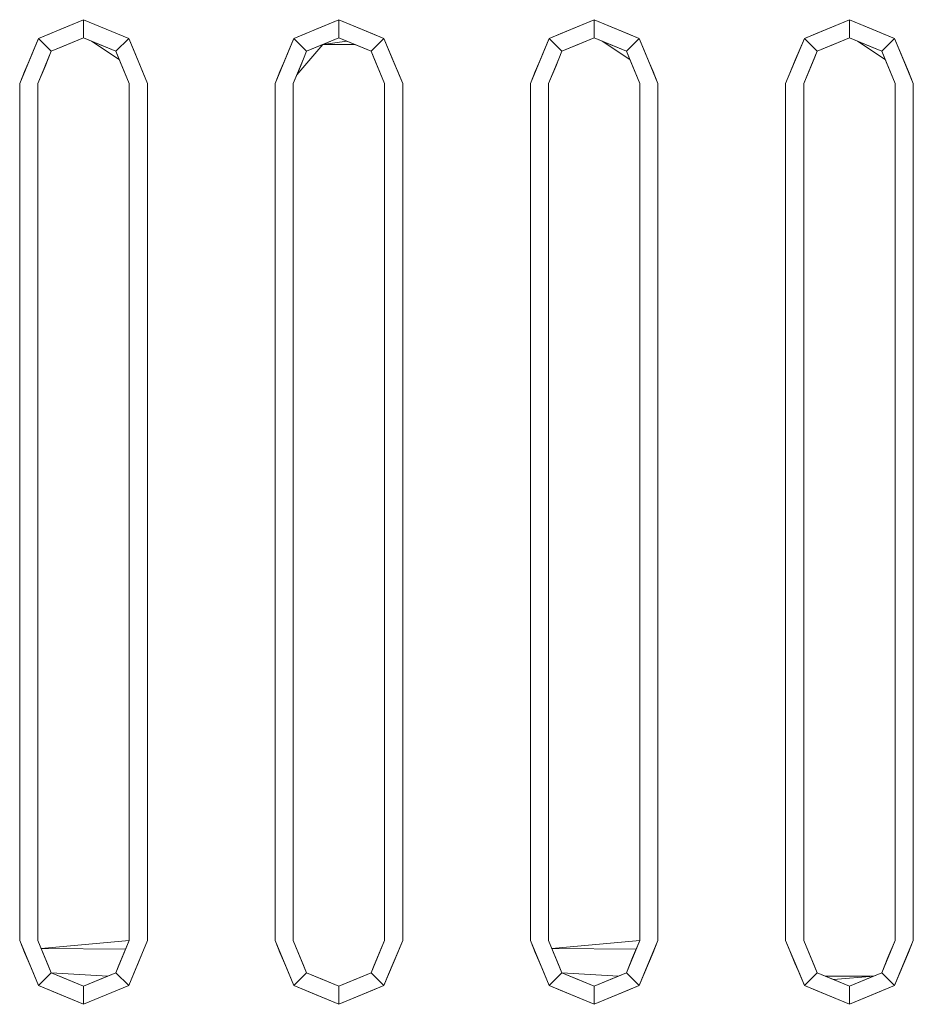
# Model space of a CAD drawing. Header units: millimetres. Extents: x 321 to 585, y -277 to 9.
# Tile 871 of 1056: x 348.267 to 348.757, y -15.219 to -14.679. Entities that reach past the tile are written whole.
import ezdxf

# ---------------------------------------------------------------- set-up
doc = ezdxf.new("R2010")
doc.units = ezdxf.units.MM
doc.header["$MEASUREMENT"] = 0
doc.layers.add('IFC-Elemento construtivo genérico-Contorno', color=253, linetype='Continuous', lineweight=5)

msp = doc.modelspace()

# ---------------------------------------------------------------- linework, layer by layer
at = {"layer": 'IFC-Elemento construtivo genérico-Contorno', "lineweight": 5}
for p, q in [((348.27724, -14.6896), (348.30199, -14.67936)), ((348.27724, -14.6896), (348.2958, -14.68192)), ((348.28961, -14.68448), (348.30199, -14.67936)), ((348.28961, -14.68448), (348.2958, -14.68192)), ((348.2958, -14.68192), (348.30199, -14.67936)), ((348.2958, -14.68192), (348.30199, -14.67936)), ((348.30199, -14.68936), (348.30199, -14.67936)), ((348.30199, -14.67936), (348.30818, -14.68192)), ((348.30199, -14.68936), (348.30199, -14.67936)), ((348.30199, -14.67936), (348.32674, -14.6896)), ((348.30199, -14.67936), (348.31436, -14.68448)), ((348.30199, -14.67936), (348.30818, -14.68192)), ((348.30818, -14.68192), (348.31436, -14.68448)), ((348.30818, -14.68192), (348.32674, -14.6896)), ((348.41724, -14.6896), (348.44199, -14.67936)), ((348.41724, -14.6896), (348.4358, -14.68192)), ((348.42961, -14.68448), (348.44199, -14.67936)), ((348.42961, -14.68448), (348.4358, -14.68192)), ((348.4358, -14.68192), (348.44199, -14.67936)), ((348.4358, -14.68192), (348.44199, -14.67936)), ((348.44199, -14.68936), (348.44199, -14.67936)), ((348.44199, -14.67936), (348.44818, -14.68192)), ((348.44199, -14.68936), (348.44199, -14.67936)), ((348.44199, -14.67936), (348.46674, -14.6896)), ((348.44199, -14.67936), (348.45436, -14.68448)), ((348.44199, -14.67936), (348.44818, -14.68192)), ((348.44818, -14.68192), (348.45436, -14.68448)), ((348.44818, -14.68192), (348.46674, -14.6896)), ((348.55724, -14.6896), (348.58199, -14.67936)), ((348.55724, -14.6896), (348.5758, -14.68192)), ((348.56961, -14.68448), (348.58199, -14.67936)), ((348.56961, -14.68448), (348.5758, -14.68192)), ((348.5758, -14.68192), (348.58199, -14.67936)), ((348.5758, -14.68192), (348.58199, -14.67936)), ((348.58199, -14.68936), (348.58199, -14.67936)), ((348.58199, -14.67936), (348.58818, -14.68192)), ((348.58199, -14.68936), (348.58199, -14.67936)), ((348.58199, -14.67936), (348.60674, -14.6896)), ((348.58199, -14.67936), (348.59436, -14.68448)), ((348.58199, -14.67936), (348.58818, -14.68192)), ((348.58818, -14.68192), (348.59436, -14.68448)), ((348.58818, -14.68192), (348.60674, -14.6896)), ((348.69724, -14.6896), (348.72199, -14.67936)), ((348.69724, -14.6896), (348.7158, -14.68192)), ((348.70961, -14.68448), (348.72199, -14.67936)), ((348.70961, -14.68448), (348.7158, -14.68192)), ((348.7158, -14.68192), (348.72199, -14.67936)), ((348.7158, -14.68192), (348.72199, -14.67936)), ((348.72199, -14.68936), (348.72199, -14.67936)), ((348.72199, -14.67936), (348.72818, -14.68192)), ((348.72199, -14.68936), (348.72199, -14.67936)), ((348.72199, -14.67936), (348.74674, -14.6896)), ((348.72199, -14.67936), (348.73436, -14.68448)), ((348.72199, -14.67936), (348.72818, -14.68192)), ((348.72818, -14.68192), (348.73436, -14.68448)), ((348.72818, -14.68192), (348.74674, -14.6896)), ((348.27724, -14.6896), (348.28343, -14.68704)), ((348.27724, -14.6896), (348.28343, -14.68704)), ((348.28343, -14.68704), (348.28961, -14.68448)), ((348.28343, -14.68704), (348.28961, -14.68448)), ((348.31436, -14.68448), (348.32055, -14.68704)), ((348.31436, -14.68448), (348.32674, -14.6896)), ((348.32055, -14.68704), (348.32674, -14.6896)), ((348.41724, -14.6896), (348.42343, -14.68704)), ((348.41724, -14.6896), (348.42343, -14.68704)), ((348.42343, -14.68704), (348.42961, -14.68448)), ((348.42343, -14.68704), (348.42961, -14.68448)), ((348.45436, -14.68448), (348.46055, -14.68704)), ((348.45436, -14.68448), (348.46674, -14.6896)), ((348.46055, -14.68704), (348.46674, -14.6896)), ((348.55724, -14.6896), (348.56343, -14.68704)), ((348.55724, -14.6896), (348.56343, -14.68704)), ((348.56343, -14.68704), (348.56961, -14.68448)), ((348.56343, -14.68704), (348.56961, -14.68448)), ((348.59436, -14.68448), (348.60055, -14.68704)), ((348.59436, -14.68448), (348.60674, -14.6896)), ((348.60055, -14.68704), (348.60674, -14.6896)), ((348.69724, -14.6896), (348.70343, -14.68704)), ((348.69724, -14.6896), (348.70343, -14.68704)), ((348.70343, -14.68704), (348.70961, -14.68448)), ((348.70343, -14.68704), (348.70961, -14.68448)), ((348.73436, -14.68448), (348.74055, -14.68704)), ((348.73436, -14.68448), (348.74674, -14.6896)), ((348.74055, -14.68704), (348.74674, -14.6896)), ((348.26699, -14.71436), (348.27724, -14.6896)), ((348.27211, -14.70198), (348.27724, -14.6896)), ((348.27468, -14.69579), (348.27724, -14.6896)), ((348.27724, -14.6896), (348.28431, -14.69668)), ((348.27724, -14.6896), (348.28431, -14.69668)), ((348.28431, -14.69668), (348.30199, -14.68936)), ((348.28431, -14.69668), (348.30199, -14.68936)), ((348.28431, -14.69668), (348.29757, -14.69118)), ((348.28431, -14.69668), (348.29315, -14.69302)), ((348.28873, -14.69485), (348.30199, -14.68936)), ((348.28873, -14.69485), (348.29315, -14.69302)), ((348.29315, -14.69302), (348.30199, -14.68936)), ((348.29315, -14.69302), (348.29757, -14.69118)), ((348.29757, -14.69118), (348.30199, -14.68936)), ((348.29757, -14.69118), (348.30199, -14.68936)), ((348.30199, -14.68936), (348.31083, -14.69302)), ((348.30199, -14.68936), (348.30641, -14.69118)), ((348.30199, -14.68936), (348.31967, -14.69668)), ((348.30199, -14.68936), (348.31083, -14.69302)), ((348.30199, -14.68936), (348.30641, -14.69118)), ((348.30199, -14.68936), (348.31525, -14.69485)), ((348.30641, -14.69118), (348.3215, -14.7011)), ((348.30641, -14.69118), (348.31083, -14.69302)), ((348.30641, -14.69118), (348.31967, -14.69668)), ((348.31083, -14.69302), (348.31967, -14.69668)), ((348.31083, -14.69302), (348.31525, -14.69485)), ((348.31083, -14.69302), (348.31967, -14.69668)), ((348.31967, -14.69668), (348.32674, -14.6896)), ((348.31967, -14.69668), (348.32674, -14.6896)), ((348.32674, -14.6896), (348.3293, -14.69579)), ((348.32674, -14.6896), (348.33186, -14.70198)), ((348.32674, -14.6896), (348.3293, -14.69579)), ((348.40699, -14.71436), (348.41724, -14.6896)), ((348.41211, -14.70198), (348.41724, -14.6896)), ((348.41468, -14.69579), (348.41724, -14.6896)), ((348.41724, -14.6896), (348.42431, -14.69668)), ((348.41724, -14.6896), (348.42431, -14.69668)), ((348.41893, -14.70966), (348.43315, -14.69302)), ((348.42431, -14.69668), (348.44199, -14.68936)), ((348.42431, -14.69668), (348.43757, -14.69118)), ((348.42431, -14.69668), (348.43315, -14.69302)), ((348.42431, -14.69668), (348.43315, -14.69302)), ((348.42873, -14.69485), (348.44199, -14.68936)), ((348.42873, -14.69485), (348.43315, -14.69302)), ((348.43315, -14.69302), (348.44199, -14.68936)), ((348.43315, -14.69302), (348.44199, -14.68936)), ((348.43315, -14.69302), (348.44641, -14.69118)), ((348.43315, -14.69302), (348.43757, -14.69118)), ((348.43315, -14.69302), (348.45083, -14.69302)), ((348.43757, -14.69118), (348.44199, -14.68936)), ((348.43757, -14.69118), (348.44199, -14.68936)), ((348.44199, -14.68936), (348.44641, -14.69118)), ((348.44199, -14.68936), (348.45083, -14.69302)), ((348.44199, -14.68936), (348.45967, -14.69668)), ((348.44199, -14.68936), (348.45083, -14.69302)), ((348.44199, -14.68936), (348.44641, -14.69118)), ((348.44199, -14.68936), (348.45525, -14.69485)), ((348.44641, -14.69118), (348.45083, -14.69302)), ((348.44641, -14.69118), (348.45967, -14.69668)), ((348.45083, -14.69302), (348.45967, -14.69668)), ((348.45083, -14.69302), (348.45525, -14.69485)), ((348.45083, -14.69302), (348.45967, -14.69668)), ((348.45967, -14.69668), (348.46674, -14.6896)), ((348.45967, -14.69668), (348.46674, -14.6896)), ((348.46674, -14.6896), (348.4693, -14.69579)), ((348.46674, -14.6896), (348.47186, -14.70198)), ((348.46674, -14.6896), (348.4693, -14.69579)), ((348.54699, -14.71436), (348.55724, -14.6896)), ((348.55211, -14.70198), (348.55724, -14.6896)), ((348.55468, -14.69579), (348.55724, -14.6896)), ((348.55724, -14.6896), (348.56431, -14.69668)), ((348.55724, -14.6896), (348.56431, -14.69668)), ((348.56431, -14.69668), (348.58199, -14.68936)), ((348.56431, -14.69668), (348.58199, -14.68936)), ((348.56431, -14.69668), (348.57757, -14.69118)), ((348.56431, -14.69668), (348.57315, -14.69302)), ((348.56873, -14.69485), (348.58199, -14.68936)), ((348.56873, -14.69485), (348.57315, -14.69302)), ((348.57315, -14.69302), (348.58199, -14.68936)), ((348.57315, -14.69302), (348.57757, -14.69118)), ((348.57757, -14.69118), (348.58199, -14.68936)), ((348.57757, -14.69118), (348.58199, -14.68936)), ((348.58199, -14.68936), (348.59083, -14.69302)), ((348.58199, -14.68936), (348.58641, -14.69118)), ((348.58199, -14.68936), (348.59967, -14.69668)), ((348.58199, -14.68936), (348.59083, -14.69302)), ((348.58199, -14.68936), (348.58641, -14.69118)), ((348.58199, -14.68936), (348.59525, -14.69485)), ((348.58641, -14.69118), (348.6015, -14.7011)), ((348.58641, -14.69118), (348.59083, -14.69302)), ((348.58641, -14.69118), (348.59967, -14.69668)), ((348.59083, -14.69302), (348.59967, -14.69668)), ((348.59083, -14.69302), (348.59525, -14.69485)), ((348.59083, -14.69302), (348.59967, -14.69668)), ((348.59967, -14.69668), (348.60674, -14.6896)), ((348.59967, -14.69668), (348.60674, -14.6896)), ((348.60674, -14.6896), (348.6093, -14.69579)), ((348.60674, -14.6896), (348.61186, -14.70198)), ((348.60674, -14.6896), (348.6093, -14.69579)), ((348.68699, -14.71436), (348.69724, -14.6896)), ((348.69211, -14.70198), (348.69724, -14.6896)), ((348.69468, -14.69579), (348.69724, -14.6896)), ((348.69724, -14.6896), (348.70431, -14.69668)), ((348.69724, -14.6896), (348.70431, -14.69668)), ((348.70431, -14.69668), (348.72199, -14.68936)), ((348.70431, -14.69668), (348.72199, -14.68936)), ((348.70431, -14.69668), (348.71757, -14.69118)), ((348.70431, -14.69668), (348.71315, -14.69302)), ((348.70873, -14.69485), (348.72199, -14.68936)), ((348.70873, -14.69485), (348.71315, -14.69302)), ((348.71315, -14.69302), (348.72199, -14.68936)), ((348.71315, -14.69302), (348.71757, -14.69118)), ((348.71757, -14.69118), (348.72199, -14.68936)), ((348.71757, -14.69118), (348.72199, -14.68936)), ((348.72199, -14.68936), (348.72641, -14.69118)), ((348.72199, -14.68936), (348.73967, -14.69668)), ((348.72199, -14.68936), (348.73083, -14.69302)), ((348.72199, -14.68936), (348.72641, -14.69118)), ((348.72199, -14.68936), (348.73525, -14.69485)), ((348.72641, -14.69118), (348.7415, -14.7011)), ((348.72641, -14.69118), (348.73525, -14.69485)), ((348.72641, -14.69118), (348.73083, -14.69302)), ((348.72641, -14.69118), (348.73967, -14.69668)), ((348.73083, -14.69302), (348.73525, -14.69485)), ((348.73083, -14.69302), (348.73967, -14.69668)), ((348.73967, -14.69668), (348.74674, -14.6896)), ((348.73967, -14.69668), (348.74674, -14.6896)), ((348.74674, -14.6896), (348.7493, -14.69579)), ((348.74674, -14.6896), (348.75186, -14.70198)), ((348.74674, -14.6896), (348.7493, -14.69579)), ((348.26699, -14.71436), (348.27468, -14.69579)), ((348.27211, -14.70198), (348.27468, -14.69579)), ((348.27893, -14.70966), (348.28431, -14.69668)), ((348.28088, -14.70496), (348.28431, -14.69668)), ((348.28259, -14.70082), (348.28431, -14.69668)), ((348.28431, -14.69668), (348.28873, -14.69485)), ((348.28431, -14.69668), (348.28873, -14.69485)), ((348.31525, -14.69485), (348.31967, -14.69668)), ((348.31525, -14.69485), (348.31967, -14.69668)), ((348.31967, -14.69668), (348.3215, -14.7011)), ((348.31967, -14.69668), (348.32333, -14.70552)), ((348.31967, -14.69668), (348.32699, -14.71436)), ((348.31967, -14.69668), (348.32333, -14.70552)), ((348.31967, -14.69668), (348.3215, -14.7011)), ((348.31967, -14.69668), (348.32516, -14.70993)), ((348.3293, -14.69579), (348.33186, -14.70198)), ((348.3293, -14.69579), (348.33186, -14.70198)), ((348.3293, -14.69579), (348.33699, -14.71436)), ((348.41211, -14.70198), (348.41468, -14.69579)), ((348.42259, -14.70082), (348.42431, -14.69668)), ((348.42259, -14.70082), (348.42431, -14.69668)), ((348.42431, -14.69668), (348.42873, -14.69485)), ((348.42431, -14.69668), (348.42873, -14.69485)), ((348.45525, -14.69485), (348.45967, -14.69668)), ((348.45525, -14.69485), (348.45967, -14.69668)), ((348.45967, -14.69668), (348.4615, -14.7011)), ((348.45967, -14.69668), (348.46699, -14.71436)), ((348.45967, -14.69668), (348.46699, -14.71436)), ((348.45967, -14.69668), (348.46333, -14.70552)), ((348.45967, -14.69668), (348.4615, -14.7011)), ((348.45967, -14.69668), (348.46516, -14.70993)), ((348.4693, -14.69579), (348.47186, -14.70198)), ((348.4693, -14.69579), (348.47186, -14.70198)), ((348.4693, -14.69579), (348.47699, -14.71436)), ((348.55211, -14.70198), (348.55468, -14.69579)), ((348.56088, -14.70496), (348.56431, -14.69668)), ((348.56259, -14.70082), (348.56431, -14.69668)), ((348.56431, -14.69668), (348.56873, -14.69485)), ((348.56431, -14.69668), (348.56873, -14.69485)), ((348.59525, -14.69485), (348.59967, -14.69668)), ((348.59525, -14.69485), (348.59967, -14.69668)), ((348.59967, -14.69668), (348.6015, -14.7011)), ((348.59967, -14.69668), (348.60333, -14.70552)), ((348.59967, -14.69668), (348.60699, -14.71436)), ((348.59967, -14.69668), (348.60333, -14.70552)), ((348.59967, -14.69668), (348.6015, -14.7011)), ((348.59967, -14.69668), (348.60516, -14.70993)), ((348.6093, -14.69579), (348.61186, -14.70198)), ((348.6093, -14.69579), (348.61186, -14.70198)), ((348.6093, -14.69579), (348.61699, -14.71436)), ((348.69211, -14.70198), (348.69468, -14.69579)), ((348.70088, -14.70496), (348.70431, -14.69668)), ((348.70259, -14.70082), (348.70431, -14.69668)), ((348.70431, -14.69668), (348.70873, -14.69485)), ((348.70431, -14.69668), (348.70873, -14.69485)), ((348.73525, -14.69485), (348.73967, -14.69668)), ((348.73525, -14.69485), (348.73967, -14.69668)), ((348.73967, -14.69668), (348.7415, -14.7011)), ((348.73967, -14.69668), (348.74333, -14.70552)), ((348.73967, -14.69668), (348.74699, -14.71436)), ((348.73967, -14.69668), (348.74333, -14.70552)), ((348.73967, -14.69668), (348.7415, -14.7011)), ((348.73967, -14.69668), (348.74516, -14.70993)), ((348.7493, -14.69579), (348.75186, -14.70198)), ((348.7493, -14.69579), (348.75699, -14.71436)), ((348.7493, -14.69579), (348.75427, -14.70779)), ((348.7493, -14.69579), (348.75186, -14.70198)), ((348.7493, -14.69579), (348.75699, -14.71436)), ((348.26971, -14.70779), (348.27211, -14.70198)), ((348.26971, -14.70779), (348.27211, -14.70198)), ((348.27699, -14.71436), (348.28259, -14.70082)), ((348.27893, -14.70966), (348.28259, -14.70082)), ((348.28088, -14.70496), (348.28259, -14.70082)), ((348.3215, -14.7011), (348.32516, -14.70993)), ((348.3215, -14.7011), (348.32699, -14.71436)), ((348.33186, -14.70198), (348.33427, -14.70779)), ((348.33186, -14.70198), (348.33699, -14.71436)), ((348.33186, -14.70198), (348.33427, -14.70779)), ((348.40699, -14.71436), (348.41211, -14.70198)), ((348.40971, -14.70779), (348.41211, -14.70198)), ((348.40971, -14.70779), (348.41211, -14.70198)), ((348.41699, -14.71436), (348.42259, -14.70082)), ((348.41893, -14.70966), (348.42259, -14.70082)), ((348.41893, -14.70966), (348.42259, -14.70082)), ((348.42088, -14.70496), (348.42259, -14.70082)), ((348.42088, -14.70496), (348.42259, -14.70082)), ((348.4615, -14.7011), (348.46333, -14.70552)), ((348.4615, -14.7011), (348.46699, -14.71436)), ((348.47186, -14.70198), (348.47427, -14.70779)), ((348.47186, -14.70198), (348.47699, -14.71436)), ((348.47186, -14.70198), (348.47427, -14.70779)), ((348.54699, -14.71436), (348.55211, -14.70198)), ((348.54971, -14.70779), (348.55211, -14.70198)), ((348.54971, -14.70779), (348.55211, -14.70198)), ((348.55699, -14.71436), (348.56259, -14.70082)), ((348.55893, -14.70966), (348.56259, -14.70082)), ((348.55893, -14.70966), (348.56259, -14.70082)), ((348.56088, -14.70496), (348.56259, -14.70082)), ((348.6015, -14.7011), (348.60516, -14.70993)), ((348.6015, -14.7011), (348.60699, -14.71436)), ((348.61186, -14.70198), (348.61427, -14.70779)), ((348.61186, -14.70198), (348.61699, -14.71436)), ((348.61186, -14.70198), (348.61427, -14.70779)), ((348.68971, -14.70779), (348.69211, -14.70198)), ((348.68971, -14.70779), (348.69211, -14.70198)), ((348.69699, -14.71436), (348.70259, -14.70082)), ((348.69893, -14.70966), (348.70259, -14.70082)), ((348.70088, -14.70496), (348.70259, -14.70082)), ((348.7415, -14.7011), (348.74516, -14.70993)), ((348.7415, -14.7011), (348.74699, -14.71436)), ((348.75186, -14.70198), (348.75427, -14.70779)), ((348.75186, -14.70198), (348.75699, -14.71436)), ((348.75186, -14.70198), (348.75427, -14.70779)), ((348.26699, -14.71436), (348.26971, -14.70779)), ((348.26699, -14.71436), (348.26971, -14.70779)), ((348.27699, -14.71436), (348.28088, -14.70496)), ((348.27893, -14.70966), (348.28088, -14.70496)), ((348.32333, -14.70552), (348.32699, -14.71436)), ((348.32333, -14.70552), (348.32699, -14.71436)), ((348.33427, -14.70779), (348.33699, -14.71436)), ((348.33427, -14.70779), (348.33699, -14.71436)), ((348.40699, -14.71436), (348.40971, -14.70779)), ((348.40699, -14.71436), (348.40971, -14.70779)), ((348.41699, -14.71436), (348.42088, -14.70496)), ((348.41893, -14.70966), (348.42088, -14.70496)), ((348.46333, -14.70552), (348.46516, -14.70993)), ((348.46333, -14.70552), (348.46699, -14.71436)), ((348.47427, -14.70779), (348.47699, -14.71436)), ((348.47427, -14.70779), (348.47699, -14.71436)), ((348.54699, -14.71436), (348.54971, -14.70779)), ((348.54699, -14.71436), (348.54971, -14.70779)), ((348.55699, -14.71436), (348.56088, -14.70496)), ((348.55699, -14.71436), (348.56088, -14.70496)), ((348.60333, -14.70552), (348.60699, -14.71436)), ((348.60333, -14.70552), (348.60699, -14.71436)), ((348.61427, -14.70779), (348.61699, -14.71436)), ((348.61427, -14.70779), (348.61699, -14.71436)), ((348.68699, -14.71436), (348.68971, -14.70779)), ((348.68699, -14.71436), (348.68971, -14.70779)), ((348.69699, -14.71436), (348.70088, -14.70496)), ((348.69699, -14.71436), (348.70088, -14.70496)), ((348.69893, -14.70966), (348.70088, -14.70496)), ((348.74333, -14.70552), (348.74699, -14.71436)), ((348.74333, -14.70552), (348.74699, -14.71436)), ((348.75427, -14.70779), (348.75699, -14.71436)), ((348.75427, -14.70779), (348.75699, -14.71436)), ((348.26699, -15.18436), (348.26699, -14.71436)), ((348.26699, -15.18436), (348.26699, -14.71436)), ((348.27699, -14.71436), (348.27893, -14.70966)), ((348.27699, -14.71436), (348.27893, -14.70966)), ((348.27699, -15.18436), (348.27699, -14.71436)), ((348.27699, -15.18436), (348.27699, -14.71436)), ((348.32516, -14.70993), (348.32699, -14.71436)), ((348.32516, -14.70993), (348.32699, -14.71436)), ((348.32699, -15.18436), (348.32699, -14.71436)), ((348.32699, -15.18436), (348.32699, -14.71436)), ((348.33699, -15.18436), (348.33699, -14.71436)), ((348.33699, -15.18436), (348.33699, -14.71436)), ((348.40699, -15.18436), (348.40699, -14.71436)), ((348.40699, -15.18436), (348.40699, -14.71436)), ((348.41699, -14.71436), (348.41893, -14.70966)), ((348.41699, -14.71436), (348.41893, -14.70966)), ((348.41699, -15.18436), (348.41699, -14.71436)), ((348.41699, -15.18436), (348.41699, -14.71436)), ((348.46516, -14.70993), (348.46699, -14.71436)), ((348.46516, -14.70993), (348.46699, -14.71436)), ((348.46699, -15.18436), (348.46699, -14.71436)), ((348.46699, -15.18436), (348.46699, -14.71436)), ((348.47699, -15.18436), (348.47699, -14.71436)), ((348.47699, -15.18436), (348.47699, -14.71436)), ((348.54699, -15.18436), (348.54699, -14.71436)), ((348.54699, -15.18436), (348.54699, -14.71436)), ((348.55699, -14.71436), (348.55893, -14.70966)), ((348.55699, -14.71436), (348.55893, -14.70966)), ((348.55699, -15.18436), (348.55699, -14.71436)), ((348.55699, -15.18436), (348.55699, -14.71436)), ((348.60516, -14.70993), (348.60699, -14.71436)), ((348.60516, -14.70993), (348.60699, -14.71436)), ((348.60699, -15.18436), (348.60699, -14.71436)), ((348.60699, -15.18436), (348.60699, -14.71436)), ((348.61699, -15.18436), (348.61699, -14.71436)), ((348.61699, -15.18436), (348.61699, -14.71436)), ((348.68699, -15.18436), (348.68699, -14.71436)), ((348.68699, -15.18436), (348.68699, -14.71436)), ((348.69699, -14.71436), (348.69893, -14.70966)), ((348.69699, -14.71436), (348.69893, -14.70966)), ((348.69699, -15.18436), (348.69699, -14.71436)), ((348.69699, -15.18436), (348.69699, -14.71436)), ((348.74516, -14.70993), (348.74699, -14.71436)), ((348.74516, -14.70993), (348.74699, -14.71436)), ((348.74699, -15.18436), (348.74699, -14.71436)), ((348.74699, -15.18436), (348.74699, -14.71436)), ((348.75699, -15.18436), (348.75699, -14.71436)), ((348.75699, -15.18436), (348.75699, -14.71436)), ((348.26699, -15.18436), (348.26971, -15.19093)), ((348.26699, -15.18436), (348.26971, -15.19093)), ((348.26699, -15.18436), (348.27468, -15.20291)), ((348.26699, -15.18436), (348.27724, -15.2091)), ((348.27699, -15.18436), (348.27882, -15.18877)), ((348.27699, -15.18436), (348.28431, -15.20203)), ((348.27699, -15.18436), (348.28248, -15.19761)), ((348.27699, -15.18436), (348.27882, -15.18877)), ((348.27882, -15.18877), (348.32699, -15.18436)), ((348.31967, -15.20203), (348.32699, -15.18436)), ((348.32138, -15.19789), (348.32699, -15.18436)), ((348.3231, -15.19374), (348.32699, -15.18436)), ((348.32504, -15.18906), (348.32699, -15.18436)), ((348.32504, -15.18906), (348.32699, -15.18436)), ((348.32674, -15.2091), (348.33699, -15.18436)), ((348.3293, -15.20291), (348.33699, -15.18436)), ((348.33427, -15.19093), (348.33699, -15.18436)), ((348.33427, -15.19093), (348.33699, -15.18436)), ((348.40699, -15.18436), (348.40971, -15.19093)), ((348.40699, -15.18436), (348.40971, -15.19093)), ((348.40699, -15.18436), (348.41468, -15.20291)), ((348.40699, -15.18436), (348.41724, -15.2091)), ((348.41699, -15.18436), (348.41882, -15.18877)), ((348.41699, -15.18436), (348.42065, -15.1932)), ((348.41699, -15.18436), (348.42431, -15.20203)), ((348.41699, -15.18436), (348.42248, -15.19761)), ((348.41699, -15.18436), (348.41882, -15.18877)), ((348.45967, -15.20203), (348.46699, -15.18436)), ((348.45967, -15.20203), (348.46699, -15.18436)), ((348.46138, -15.19789), (348.46699, -15.18436)), ((348.4631, -15.19374), (348.46699, -15.18436)), ((348.46504, -15.18906), (348.46699, -15.18436)), ((348.46504, -15.18906), (348.46699, -15.18436)), ((348.46674, -15.2091), (348.47699, -15.18436)), ((348.4693, -15.20291), (348.47699, -15.18436)), ((348.47427, -15.19093), (348.47699, -15.18436)), ((348.47427, -15.19093), (348.47699, -15.18436)), ((348.54699, -15.18436), (348.54971, -15.19093)), ((348.54699, -15.18436), (348.54971, -15.19093)), ((348.54699, -15.18436), (348.55468, -15.20291)), ((348.54699, -15.18436), (348.55724, -15.2091)), ((348.55699, -15.18436), (348.55882, -15.18877)), ((348.55699, -15.18436), (348.56431, -15.20203)), ((348.55699, -15.18436), (348.56248, -15.19761)), ((348.55699, -15.18436), (348.55882, -15.18877)), ((348.55882, -15.18877), (348.60699, -15.18436)), ((348.59967, -15.20203), (348.60699, -15.18436)), ((348.60138, -15.19789), (348.60699, -15.18436)), ((348.6031, -15.19374), (348.60699, -15.18436)), ((348.60504, -15.18906), (348.60699, -15.18436)), ((348.60504, -15.18906), (348.60699, -15.18436)), ((348.60674, -15.2091), (348.61699, -15.18436)), ((348.6093, -15.20291), (348.61699, -15.18436)), ((348.61427, -15.19093), (348.61699, -15.18436)), ((348.61427, -15.19093), (348.61699, -15.18436)), ((348.68699, -15.18436), (348.68971, -15.19093)), ((348.68699, -15.18436), (348.68971, -15.19093)), ((348.68699, -15.18436), (348.69468, -15.20291)), ((348.68699, -15.18436), (348.69724, -15.2091)), ((348.69699, -15.18436), (348.69882, -15.18877)), ((348.69699, -15.18436), (348.70431, -15.20203)), ((348.69699, -15.18436), (348.70248, -15.19761)), ((348.69699, -15.18436), (348.69882, -15.18877)), ((348.73967, -15.20203), (348.74699, -15.18436)), ((348.74138, -15.19789), (348.74699, -15.18436)), ((348.7431, -15.19374), (348.74699, -15.18436)), ((348.74504, -15.18906), (348.74699, -15.18436)), ((348.74504, -15.18906), (348.74699, -15.18436)), ((348.74674, -15.2091), (348.75699, -15.18436)), ((348.7493, -15.20291), (348.75699, -15.18436)), ((348.75427, -15.19093), (348.75699, -15.18436)), ((348.75427, -15.19093), (348.75699, -15.18436)), ((348.27882, -15.18877), (348.28065, -15.1932)), ((348.27882, -15.18877), (348.28248, -15.19761)), ((348.27882, -15.18877), (348.32504, -15.18906)), ((348.27882, -15.18877), (348.28431, -15.20203)), ((348.32138, -15.19789), (348.32504, -15.18906)), ((348.32138, -15.19789), (348.32504, -15.18906)), ((348.3231, -15.19374), (348.32504, -15.18906)), ((348.41882, -15.18877), (348.42065, -15.1932)), ((348.41882, -15.18877), (348.42431, -15.20203)), ((348.45967, -15.20203), (348.46504, -15.18906)), ((348.46138, -15.19789), (348.46504, -15.18906)), ((348.4631, -15.19374), (348.46504, -15.18906)), ((348.55882, -15.18877), (348.56065, -15.1932)), ((348.55882, -15.18877), (348.56248, -15.19761)), ((348.55882, -15.18877), (348.60504, -15.18906)), ((348.55882, -15.18877), (348.56431, -15.20203)), ((348.60138, -15.19789), (348.60504, -15.18906)), ((348.60138, -15.19789), (348.60504, -15.18906)), ((348.6031, -15.19374), (348.60504, -15.18906)), ((348.69882, -15.18877), (348.70065, -15.1932)), ((348.69882, -15.18877), (348.70248, -15.19761)), ((348.69882, -15.18877), (348.70431, -15.20203)), ((348.74138, -15.19789), (348.74504, -15.18906)), ((348.7431, -15.19374), (348.74504, -15.18906)), ((348.26971, -15.19093), (348.27211, -15.19673)), ((348.26971, -15.19093), (348.27211, -15.19673)), ((348.28065, -15.1932), (348.28431, -15.20203)), ((348.32138, -15.19789), (348.3231, -15.19374)), ((348.32138, -15.19789), (348.3231, -15.19374)), ((348.32674, -15.2091), (348.33427, -15.19093)), ((348.3293, -15.20291), (348.33427, -15.19093)), ((348.33186, -15.19673), (348.33427, -15.19093)), ((348.40971, -15.19093), (348.41211, -15.19673)), ((348.40971, -15.19093), (348.41211, -15.19673)), ((348.42065, -15.1932), (348.42431, -15.20203)), ((348.42065, -15.1932), (348.42248, -15.19761)), ((348.45967, -15.20203), (348.4631, -15.19374)), ((348.46138, -15.19789), (348.4631, -15.19374)), ((348.46138, -15.19789), (348.4631, -15.19374)), ((348.46674, -15.2091), (348.47427, -15.19093)), ((348.47186, -15.19673), (348.47427, -15.19093)), ((348.54971, -15.19093), (348.55211, -15.19673)), ((348.54971, -15.19093), (348.55211, -15.19673)), ((348.56065, -15.1932), (348.56431, -15.20203)), ((348.60138, -15.19789), (348.6031, -15.19374)), ((348.60138, -15.19789), (348.6031, -15.19374)), ((348.60674, -15.2091), (348.61427, -15.19093)), ((348.61186, -15.19673), (348.61427, -15.19093)), ((348.68971, -15.19093), (348.69211, -15.19673)), ((348.68971, -15.19093), (348.69211, -15.19673)), ((348.70065, -15.1932), (348.70431, -15.20203)), ((348.73967, -15.20203), (348.7431, -15.19374)), ((348.74138, -15.19789), (348.7431, -15.19374)), ((348.74138, -15.19789), (348.7431, -15.19374)), ((348.74674, -15.2091), (348.75427, -15.19093)), ((348.75186, -15.19673), (348.75427, -15.19093)), ((348.27211, -15.19673), (348.27468, -15.20291)), ((348.28248, -15.19761), (348.28431, -15.20203)), ((348.28248, -15.19761), (348.28431, -15.20203)), ((348.31967, -15.20203), (348.32138, -15.19789)), ((348.31967, -15.20203), (348.32138, -15.19789)), ((348.3293, -15.20291), (348.33186, -15.19673)), ((348.41211, -15.19673), (348.41468, -15.20291)), ((348.42248, -15.19761), (348.42431, -15.20203)), ((348.42248, -15.19761), (348.42431, -15.20203)), ((348.45967, -15.20203), (348.46138, -15.19789)), ((348.45967, -15.20203), (348.46138, -15.19789)), ((348.4693, -15.20291), (348.47186, -15.19673)), ((348.55211, -15.19673), (348.55468, -15.20291)), ((348.56248, -15.19761), (348.56431, -15.20203)), ((348.56248, -15.19761), (348.56431, -15.20203)), ((348.59967, -15.20203), (348.60138, -15.19789)), ((348.59967, -15.20203), (348.60138, -15.19789)), ((348.6093, -15.20291), (348.61186, -15.19673)), ((348.69211, -15.19673), (348.69468, -15.20291)), ((348.70248, -15.19761), (348.70431, -15.20203)), ((348.70248, -15.19761), (348.70431, -15.20203)), ((348.73967, -15.20203), (348.74138, -15.19789)), ((348.73967, -15.20203), (348.74138, -15.19789)), ((348.7493, -15.20291), (348.75186, -15.19673)), ((348.27468, -15.20291), (348.27724, -15.2091)), ((348.27468, -15.20291), (348.27724, -15.2091)), ((348.27724, -15.2091), (348.28431, -15.20203)), ((348.27724, -15.2091), (348.28431, -15.20203)), ((348.28431, -15.20203), (348.29315, -15.2057)), ((348.28431, -15.20203), (348.31525, -15.20386)), ((348.28431, -15.20203), (348.30199, -15.20936)), ((348.28431, -15.20203), (348.29757, -15.20752)), ((348.28431, -15.20203), (348.28873, -15.20386)), ((348.28873, -15.20386), (348.30199, -15.20936)), ((348.29315, -15.2057), (348.30199, -15.20936)), ((348.30199, -15.20936), (348.31967, -15.20203)), ((348.30199, -15.20936), (348.31525, -15.20386)), ((348.30199, -15.20936), (348.31083, -15.2057)), ((348.30641, -15.20752), (348.31967, -15.20203)), ((348.31083, -15.2057), (348.31967, -15.20203)), ((348.31525, -15.20386), (348.31967, -15.20203)), ((348.31525, -15.20386), (348.31967, -15.20203)), ((348.31967, -15.20203), (348.32674, -15.2091)), ((348.31967, -15.20203), (348.32674, -15.2091)), ((348.32674, -15.2091), (348.3293, -15.20291)), ((348.32674, -15.2091), (348.3293, -15.20291)), ((348.41468, -15.20291), (348.41724, -15.2091)), ((348.41468, -15.20291), (348.41724, -15.2091)), ((348.41724, -15.2091), (348.42431, -15.20203)), ((348.41724, -15.2091), (348.42431, -15.20203)), ((348.42431, -15.20203), (348.43315, -15.2057)), ((348.42431, -15.20203), (348.42873, -15.20386)), ((348.42431, -15.20203), (348.44199, -15.20936)), ((348.42431, -15.20203), (348.43757, -15.20752)), ((348.42431, -15.20203), (348.42873, -15.20386)), ((348.42873, -15.20386), (348.43757, -15.20752)), ((348.42873, -15.20386), (348.44199, -15.20936)), ((348.43315, -15.2057), (348.44199, -15.20936)), ((348.44199, -15.20936), (348.45967, -15.20203)), ((348.44199, -15.20936), (348.45967, -15.20203)), ((348.44199, -15.20936), (348.45525, -15.20386)), ((348.44641, -15.20752), (348.45967, -15.20203)), ((348.45525, -15.20386), (348.45967, -15.20203)), ((348.45525, -15.20386), (348.45967, -15.20203)), ((348.45967, -15.20203), (348.46674, -15.2091)), ((348.45967, -15.20203), (348.46674, -15.2091)), ((348.46674, -15.2091), (348.4693, -15.20291)), ((348.46674, -15.2091), (348.4693, -15.20291)), ((348.55468, -15.20291), (348.55724, -15.2091)), ((348.55468, -15.20291), (348.55724, -15.2091)), ((348.55724, -15.2091), (348.56431, -15.20203)), ((348.55724, -15.2091), (348.56431, -15.20203)), ((348.56431, -15.20203), (348.57315, -15.2057)), ((348.56431, -15.20203), (348.59525, -15.20386)), ((348.56431, -15.20203), (348.58199, -15.20936)), ((348.56431, -15.20203), (348.57757, -15.20752)), ((348.56431, -15.20203), (348.56873, -15.20386)), ((348.56873, -15.20386), (348.58199, -15.20936)), ((348.57315, -15.2057), (348.58199, -15.20936)), ((348.58199, -15.20936), (348.59967, -15.20203)), ((348.58199, -15.20936), (348.59525, -15.20386)), ((348.58199, -15.20936), (348.59083, -15.2057)), ((348.58641, -15.20752), (348.59967, -15.20203)), ((348.59083, -15.2057), (348.59967, -15.20203)), ((348.59525, -15.20386), (348.59967, -15.20203)), ((348.59525, -15.20386), (348.59967, -15.20203)), ((348.59967, -15.20203), (348.60674, -15.2091)), ((348.59967, -15.20203), (348.60674, -15.2091)), ((348.60674, -15.2091), (348.6093, -15.20291)), ((348.60674, -15.2091), (348.6093, -15.20291)), ((348.69468, -15.20291), (348.69724, -15.2091)), ((348.69468, -15.20291), (348.69724, -15.2091)), ((348.69724, -15.2091), (348.70431, -15.20203)), ((348.69724, -15.2091), (348.70431, -15.20203)), ((348.70431, -15.20203), (348.71315, -15.2057)), ((348.70431, -15.20203), (348.70873, -15.20386)), ((348.70431, -15.20203), (348.72199, -15.20936)), ((348.70431, -15.20203), (348.71757, -15.20752)), ((348.70431, -15.20203), (348.70873, -15.20386)), ((348.70872, -15.20386), (348.73525, -15.20386)), ((348.70873, -15.20386), (348.72199, -15.20936)), ((348.71315, -15.2057), (348.73526, -15.20386)), ((348.71315, -15.2057), (348.72199, -15.20936)), ((348.71315, -15.2057), (348.71757, -15.20752)), ((348.72199, -15.20936), (348.73967, -15.20203)), ((348.72199, -15.20936), (348.73525, -15.20386)), ((348.72199, -15.20936), (348.73083, -15.2057)), ((348.72641, -15.20752), (348.73967, -15.20203)), ((348.72641, -15.20752), (348.73083, -15.2057)), ((348.73083, -15.2057), (348.73967, -15.20203)), ((348.73083, -15.2057), (348.73525, -15.20386)), ((348.73525, -15.20386), (348.73967, -15.20203)), ((348.73525, -15.20386), (348.73967, -15.20203)), ((348.73967, -15.20203), (348.74674, -15.2091)), ((348.73967, -15.20203), (348.74674, -15.2091)), ((348.74674, -15.2091), (348.7493, -15.20291)), ((348.74674, -15.2091), (348.7493, -15.20291)), ((348.27724, -15.2091), (348.28343, -15.21166)), ((348.27724, -15.2091), (348.30199, -15.21936)), ((348.27724, -15.2091), (348.28961, -15.21423)), ((348.27724, -15.2091), (348.28343, -15.21166)), ((348.27724, -15.2091), (348.2958, -15.21679)), ((348.28343, -15.21166), (348.28961, -15.21423)), ((348.28343, -15.21166), (348.30199, -15.21936)), ((348.29757, -15.20752), (348.30199, -15.20936)), ((348.30199, -15.20936), (348.30641, -15.20752)), ((348.30199, -15.21936), (348.32674, -15.2091)), ((348.30199, -15.21936), (348.30199, -15.20936)), ((348.30199, -15.21936), (348.30199, -15.20936)), ((348.30199, -15.21936), (348.32055, -15.21166)), ((348.30818, -15.21679), (348.32674, -15.2091)), ((348.31436, -15.21423), (348.32674, -15.2091)), ((348.31436, -15.21423), (348.32055, -15.21166)), ((348.32055, -15.21166), (348.32674, -15.2091)), ((348.32055, -15.21166), (348.32674, -15.2091)), ((348.41724, -15.2091), (348.42343, -15.21166)), ((348.41724, -15.2091), (348.44199, -15.21936)), ((348.41724, -15.2091), (348.42961, -15.21423)), ((348.41724, -15.2091), (348.42343, -15.21166)), ((348.41724, -15.2091), (348.4358, -15.21679)), ((348.42343, -15.21166), (348.42961, -15.21423)), ((348.42343, -15.21166), (348.44199, -15.21936)), ((348.43757, -15.20752), (348.44199, -15.20936)), ((348.43757, -15.20752), (348.44199, -15.20936)), ((348.44199, -15.20936), (348.44641, -15.20752)), ((348.44199, -15.20936), (348.44641, -15.20752)), ((348.44199, -15.21936), (348.46674, -15.2091)), ((348.44199, -15.21936), (348.44199, -15.20936)), ((348.44199, -15.21936), (348.44199, -15.20936)), ((348.44199, -15.21936), (348.46055, -15.21166)), ((348.44818, -15.21679), (348.46674, -15.2091)), ((348.45436, -15.21423), (348.46674, -15.2091)), ((348.45436, -15.21423), (348.46055, -15.21166)), ((348.46055, -15.21166), (348.46674, -15.2091)), ((348.46055, -15.21166), (348.46674, -15.2091)), ((348.55724, -15.2091), (348.56343, -15.21166)), ((348.55724, -15.2091), (348.58199, -15.21936)), ((348.55724, -15.2091), (348.56961, -15.21423)), ((348.55724, -15.2091), (348.56343, -15.21166)), ((348.55724, -15.2091), (348.5758, -15.21679)), ((348.56343, -15.21166), (348.56961, -15.21423)), ((348.56343, -15.21166), (348.58199, -15.21936)), ((348.57757, -15.20752), (348.58199, -15.20936)), ((348.58199, -15.20936), (348.58641, -15.20752)), ((348.58199, -15.21936), (348.60674, -15.2091)), ((348.58199, -15.21936), (348.58199, -15.20936)), ((348.58199, -15.21936), (348.58199, -15.20936)), ((348.58199, -15.21936), (348.60055, -15.21166)), ((348.58818, -15.21679), (348.60674, -15.2091)), ((348.59436, -15.21423), (348.60674, -15.2091)), ((348.59436, -15.21423), (348.60055, -15.21166)), ((348.60055, -15.21166), (348.60674, -15.2091)), ((348.60055, -15.21166), (348.60674, -15.2091)), ((348.69724, -15.2091), (348.70343, -15.21166)), ((348.69724, -15.2091), (348.72199, -15.21936)), ((348.69724, -15.2091), (348.70961, -15.21423)), ((348.69724, -15.2091), (348.70343, -15.21166)), ((348.69724, -15.2091), (348.7158, -15.21679)), ((348.70343, -15.21166), (348.70961, -15.21423)), ((348.70343, -15.21166), (348.72199, -15.21936)), ((348.71757, -15.20752), (348.72199, -15.20936)), ((348.71757, -15.20752), (348.72199, -15.20936)), ((348.72199, -15.20936), (348.72641, -15.20752)), ((348.72199, -15.20936), (348.72641, -15.20752)), ((348.72199, -15.21936), (348.74674, -15.2091)), ((348.72199, -15.21936), (348.72199, -15.20936)), ((348.72199, -15.21936), (348.72199, -15.20936)), ((348.72199, -15.21936), (348.74055, -15.21166)), ((348.72818, -15.21679), (348.74674, -15.2091)), ((348.73436, -15.21423), (348.74674, -15.2091)), ((348.73436, -15.21423), (348.74055, -15.21166)), ((348.74055, -15.21166), (348.74674, -15.2091)), ((348.74055, -15.21166), (348.74674, -15.2091)), ((348.28961, -15.21423), (348.2958, -15.21679)), ((348.28961, -15.21423), (348.30199, -15.21936)), ((348.2958, -15.21679), (348.30199, -15.21936)), ((348.2958, -15.21679), (348.30199, -15.21936)), ((348.30199, -15.21936), (348.31436, -15.21423)), ((348.30199, -15.21936), (348.30818, -15.21679)), ((348.30199, -15.21936), (348.30818, -15.21679)), ((348.30818, -15.21679), (348.31436, -15.21423)), ((348.42961, -15.21423), (348.4358, -15.21679)), ((348.42961, -15.21423), (348.44199, -15.21936)), ((348.4358, -15.21679), (348.44199, -15.21936)), ((348.4358, -15.21679), (348.44199, -15.21936)), ((348.44199, -15.21936), (348.45436, -15.21423)), ((348.44199, -15.21936), (348.44818, -15.21679)), ((348.44199, -15.21936), (348.44818, -15.21679)), ((348.44818, -15.21679), (348.45436, -15.21423)), ((348.56961, -15.21423), (348.5758, -15.21679)), ((348.56961, -15.21423), (348.58199, -15.21936)), ((348.5758, -15.21679), (348.58199, -15.21936)), ((348.5758, -15.21679), (348.58199, -15.21936)), ((348.58199, -15.21936), (348.59436, -15.21423)), ((348.58199, -15.21936), (348.58818, -15.21679)), ((348.58199, -15.21936), (348.58818, -15.21679)), ((348.58818, -15.21679), (348.59436, -15.21423)), ((348.70961, -15.21423), (348.7158, -15.21679)), ((348.70961, -15.21423), (348.72199, -15.21936)), ((348.7158, -15.21679), (348.72199, -15.21936)), ((348.7158, -15.21679), (348.72199, -15.21936)), ((348.72199, -15.21936), (348.73436, -15.21423)), ((348.72199, -15.21936), (348.72818, -15.21679)), ((348.72199, -15.21936), (348.72818, -15.21679)), ((348.72818, -15.21679), (348.73436, -15.21423))]:
    msp.add_line(p, q, dxfattribs=at)

doc.saveas('drawing.dxf')
